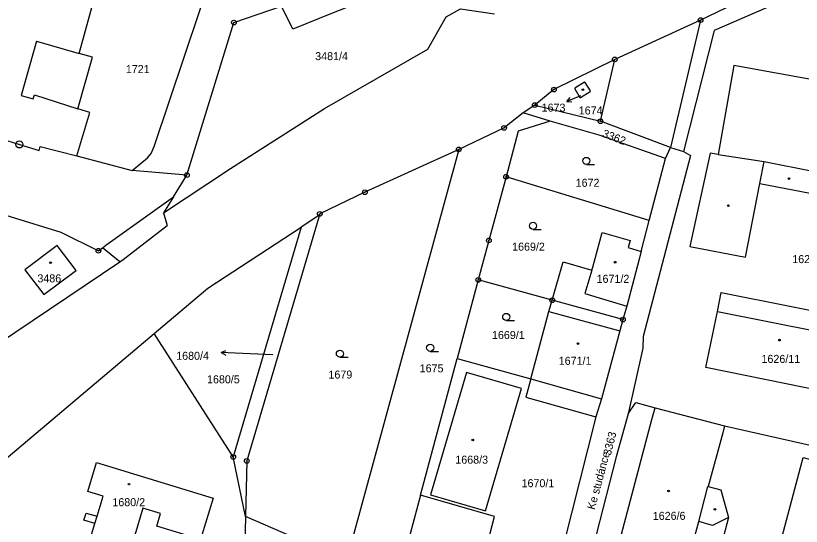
# Model space of a CAD drawing. Extents: x -733394 to -722299, y -1082822 to -1075049.
# Drawn here: x -728487.1 to -728320.2, y -1078664.4 to -1078555.9 of the extents above; entities that cross this region are included whole.
import ezdxf

# ---------------------------------------------------------------- set-up
doc = ezdxf.new("R2010")
doc.units = 0
for name, color, linetype in [('Hranice parcel', 7, 'Continuous'), ('Parcelní čísla', 7, 'Continuous'), ('Pop  PČ popisy', 7, 'Continuous'), ('Vnitřní kresba', 7, 'Continuous'), ('Značky bodu BP', 7, 'Continuous'), ('Značky budov', 7, 'Continuous'), ('Značky kultur', 7, 'Continuous')]:
    doc.layers.add(name, color=color, linetype=linetype)

msp = doc.modelspace()

# ---------------------------------------------------------------- linework, layer by layer
at = {"layer": 'Hranice parcel'}
for p, q in [((-728376.82, -1078574.93), (-728379.28, -1078576.6)), ((-728376.82, -1078574.93), (-728362.85, -1078578.37)), ((-728373.55, -1078578.33), (-728379.28, -1078576.6)), ((-728347.99, -1078583.94), (-728362.85, -1078578.37)), ((-728349.05, -1078586.29), (-728347.99, -1078583.94)), ((-728347.99, -1078583.94), (-728345.22, -1078584.78)), ((-728474.08, -1078585.72), (-728462.32, -1078588.81)), ((-728392.96, -1078584.33), (-728415.86, -1078668.28)), ((-728352.48, -1078599.42), (-728349.05, -1078586.29)), ((-728450.73, -1078589.81), (-728462.32, -1078588.81)), ((-728453.59, -1078594.38), (-728450.73, -1078589.81)), ((-728352.48, -1078599.42), (-728382.91, -1078590.14)), ((-728426.46, -1078600.84), (-728440.88, -1078649.66)), ((-728354.2, -1078606.03), (-728352.48, -1078599.42)), ((-728388.81, -1078612.07), (-728393.3, -1078628.78)), ((-728373.11, -1078616.37), (-728388.81, -1078612.07)), ((-728358.07, -1078620.49), (-728373.11, -1078616.37)), ((-728358.07, -1078620.49), (-728358.72, -1078622.9)), ((-728542.39, -1078694.84), (-728457.68, -1078623.44)), ((-728440.88, -1078649.66), (-728457.68, -1078623.44)), ((-728401.08, -1078657.75), (-728393.3, -1078628.78)), ((-728393.3, -1078628.78), (-728377.64, -1078633.04)), ((-728351.25, -1078639.24), (-728336.47, -1078643.04)), ((-728363.81, -1078641.15), (-728371.89, -1078672.88)), ((-728438.26, -1078662.31), (-728440.88, -1078649.66)), ((-728438.26, -1078662.31), (-728438.59, -1078674.52)), ((-728416.76, -1078671.56), (-728438.26, -1078662.31))]:
    msp.add_line(p, q, dxfattribs=at)
for points in [[(-728230.11, -1078520.26), (-728230.74, -1078520.34), (-728242.7, -1078521.82), (-728266.54, -1078528.13), (-728322.56, -1078547.71), (-728341.58, -1078556.87), (-728347.99, -1078583.94)], [(-728230.93, -1078524.07), (-728237.46, -1078524.35), (-728242.39, -1078525.27), (-728247.31, -1078526.52), (-728266.64, -1078531.59), (-728294.86, -1078541.32), (-728309.56, -1078546.43), (-728338.71, -1078559.06), (-728345.22, -1078584.78)], [(-728462.32, -1078588.81), (-728459.1, -1078586.13), (-728458.34, -1078585.19), (-728457.69, -1078583.75), (-728444.77, -1078545.25), (-728444.27, -1078543.76)], [(-728474.08, -1078585.72), (-728471.35, -1078576.53), (-728473.87, -1078575.72), (-728470.74, -1078564.78), (-728473.57, -1078563.97), (-728469.21, -1078547.98)], [(-728409.65, -1078551.34), (-728419.64, -1078555.34), (-728428.21, -1078558.77), (-728430.6, -1078553.89)], [(-728450.73, -1078589.81), (-728440.74, -1078557.4), (-728430.6, -1078553.89)], [(-728453.59, -1078594.38), (-728455.69, -1078597.79), (-728441.48, -1078588.38), (-728421.45, -1078575.68), (-728399.5, -1078563.04), (-728395.62, -1078556.16), (-728392.6, -1078554.5), (-728385.37, -1078555.52)], [(-728362.85, -1078578.37), (-728359.8, -1078565.22), (-728372.74, -1078571.64), (-728376.82, -1078574.93)], [(-728293.96, -1078574.49), (-728298.68, -1078573.75), (-728298.55, -1078573.02), (-728334.55, -1078566.49), (-728337.84, -1078585.43), (-728339.57, -1078585.13), (-728343.83, -1078604.94), (-728332.02, -1078607.25), (-728328.96, -1078591.6), (-728318.3, -1078593.67), (-728304.82, -1078595.98), (-728304.67, -1078595.2), (-728303.53, -1078595.42), (-728306.16, -1078608.8), (-728300.06, -1078609.85)], [(-728367.21, -1078573.31), (-728367.08, -1078573.35), (-728365.01, -1078572.06), (-728364.99, -1078571.91), (-728366.11, -1078570.11), (-728366.26, -1078570.09), (-728368.3, -1078571.35), (-728368.33, -1078571.49), (-728367.21, -1078573.31)], [(-728379.28, -1078576.6), (-728383.32, -1078579.77), (-728392.96, -1078584.33)], [(-728373.55, -1078578.33), (-728380.32, -1078580.46), (-728382.91, -1078590.14)], [(-728349.05, -1078586.29), (-728363.16, -1078581.29), (-728373.55, -1078578.33)], [(-728498.45, -1078579.5), (-728486.3, -1078583.29), (-728482.11, -1078584.58), (-728481.87, -1078583.71), (-728474.08, -1078585.72)], [(-728392.96, -1078584.33), (-728412.9, -1078593.45), (-728422.5, -1078598.03)], [(-728345.22, -1078584.78), (-728343.75, -1078585.64), (-728353.78, -1078624.11), (-728353.87, -1078626.54), (-728357, -1078640.52)], [(-728382.91, -1078590.14), (-728386.55, -1078603.68), (-728388.81, -1078612.07)], [(-728503.89, -1078596.25), (-728503.19, -1078594.19), (-728497.41, -1078595.88), (-728496.25, -1078596.22), (-728489.17, -1078598.3), (-728488.05, -1078598.65), (-728477.47, -1078601.9), (-728469.52, -1078605.87), (-728468.63, -1078605.23), (-728467.92, -1078604.71), (-728467.42, -1078604.36), (-728453.59, -1078594.38)], [(-728422.5, -1078598.03), (-728438, -1078650.51), (-728438.26, -1078662.31)], [(-728422.5, -1078598.03), (-728423.09, -1078598.63), (-728426.46, -1078600.84)], [(-728457.68, -1078623.44), (-728446.27, -1078613.83), (-728426.46, -1078600.84)], [(-728373.11, -1078616.37), (-728370.8, -1078608.23), (-728364.67, -1078609.99), (-728364.48, -1078609.36), (-728362.48, -1078601.97), (-728356.54, -1078603.66), (-728357, -1078605.2), (-728354.2, -1078606.03)], [(-728485.15, -1078609.92), (-728481.11, -1078615.15), (-728474.48, -1078610.19), (-728474.26, -1078610.03), (-728478.3, -1078604.78), (-728485.15, -1078609.92)], [(-728354.2, -1078606.03), (-728355.75, -1078611.96), (-728357.28, -1078617.6), (-728358.07, -1078620.49)], [(-728337.21, -1078614.7), (-728307.67, -1078620.58), (-728308.48, -1078624.65), (-728310.86, -1078636.67), (-728340.45, -1078630.68), (-728338.02, -1078618.78), (-728337.21, -1078614.7)], [(-728377.64, -1078633.04), (-728373.79, -1078618.78), (-728373.11, -1078616.37)], [(-728358.72, -1078622.9), (-728362.63, -1078637.31), (-728363.81, -1078641.15)], [(-728387.25, -1078661.12), (-728379.6, -1078635.12), (-728391.28, -1078631.69), (-728398.93, -1078657.68), (-728387.25, -1078661.12)], [(-728377.64, -1078633.04), (-728378.7, -1078636.95), (-728363.81, -1078641.15)], [(-728336.47, -1078643.04), (-728336.87, -1078644.54), (-728339.95, -1078655.97), (-728337.3, -1078656.68), (-728335.66, -1078662.52), (-728340.53, -1078681.07), (-728346.29, -1078679.55), (-728346.34, -1078679.74), (-728360.99, -1078675.94), (-728351.91, -1078641.74), (-728351.25, -1078639.24)], [(-728357, -1078640.52), (-728355.31, -1078638.07), (-728351.25, -1078639.24)], [(-728357, -1078640.52), (-728359.5, -1078649.67), (-728368.09, -1078683.04), (-728369.08, -1078687.13)], [(-728336.47, -1078643.04), (-728295.97, -1078652.16), (-728298.35, -1078662.3)], [(-728445.14, -1078658.38), (-728447.8, -1078667.16), (-728457.1, -1078664.37), (-728456.34, -1078661.7), (-728460.06, -1078660.52), (-728464.04, -1078673.95), (-728472.54, -1078671.32), (-728470.27, -1078663.77), (-728472.58, -1078663.08), (-728472.12, -1078661.57), (-728469.81, -1078662.26), (-728468.53, -1078658), (-728471.75, -1078657), (-728469.92, -1078650.87), (-728445.14, -1078658.38)], [(-728319.81, -1078649.79), (-728305.6, -1078653.62), (-728315.31, -1078693.65), (-728330.5, -1078689.97), (-728319.81, -1078649.79)], [(-728401.08, -1078657.75), (-728403.29, -1078665.96), (-728404.08, -1078669.03)], [(-728387.35, -1078669.93), (-728385.36, -1078662.33), (-728401.08, -1078657.75)]]:
    msp.add_lwpolyline(points, dxfattribs=at)
at = {"layer": 'Pop  PČ popisy'}
for p, q in [((-728367.24, -1078573.02), (-728370.02, -1078574.14)), ((-728370.02, -1078574.14), (-728369.28, -1078573.31)), ((-728370.02, -1078574.14), (-728368.91, -1078574.23)), ((-728367.09, -1078572.96), (-728367.24, -1078573.02)), ((-728443.44, -1078627.51), (-728442.42, -1078627.04)), ((-728440.44, -1078627.61), (-728443.44, -1078627.51)), ((-728443.44, -1078627.51), (-728442.46, -1078628.04)), ((-728432.49, -1078627.95), (-728440.44, -1078627.61))]:
    msp.add_line(p, q, dxfattribs=at)
at = {"layer": 'Vnitřní kresba'}
for p, q in [((-728341.58, -1078556.87), (-728359.8, -1078565.22)), ((-728482.65, -1078561.36), (-728485.9, -1078572.88)), ((-728482.65, -1078561.36), (-728473.57, -1078563.97)), ((-728485.9, -1078572.88), (-728483.35, -1078573.63)), ((-728483.35, -1078573.63), (-728483.09, -1078572.75)), ((-728483.09, -1078572.75), (-728473.87, -1078575.72)), ((-728337.84, -1078585.43), (-728328.04, -1078586.93)), ((-728328.96, -1078591.6), (-728328.04, -1078586.93)), ((-728328.04, -1078586.93), (-728317.39, -1078589.02)), ((-728455.69, -1078597.79), (-728454.88, -1078600.53)), ((-728464.26, -1078607.69), (-728454.88, -1078600.53)), ((-728464.98, -1078608.24), (-728468.63, -1078605.23)), ((-728499.96, -1078631.73), (-728464.98, -1078608.24)), ((-728464.98, -1078608.24), (-728464.26, -1078607.69)), ((-728364.67, -1078609.99), (-728366.15, -1078614.97)), ((-728366.15, -1078614.97), (-728357.28, -1078617.6)), ((-728373.79, -1078618.78), (-728358.72, -1078622.9)), ((-728338.02, -1078618.78), (-728308.48, -1078624.65)), ((-728377.64, -1078633.04), (-728362.63, -1078637.31)), ((-728341.97, -1078663.37), (-728340.05, -1078655.94)), ((-728340.05, -1078655.94), (-728339.95, -1078655.97)), ((-728470.27, -1078663.77), (-728469.81, -1078662.26)), ((-728335.66, -1078662.52), (-728339.07, -1078664.2)), ((-728346.29, -1078679.55), (-728341.97, -1078663.37)), ((-728339.07, -1078664.2), (-728341.97, -1078663.37))]:
    msp.add_line(p, q, dxfattribs=at)
at = {"layer": 'Značky bodu BP'}
for centre, radius in [((-728440.74, -1078557.4), 0.5), ((-728440.74, -1078557.4), 0.0303), ((-728341.58, -1078556.87), 0.5), ((-728341.58, -1078556.87), 0.0303), ((-728359.8, -1078565.22), 0.5), ((-728359.8, -1078565.22), 0.0303), ((-728372.74, -1078571.64), 0.5), ((-728372.74, -1078571.64), 0.0303), ((-728376.82, -1078574.93), 0.5), ((-728376.82, -1078574.93), 0.0303), ((-728362.85, -1078578.37), 0.5), ((-728362.85, -1078578.37), 0.0303), ((-728383.32, -1078579.77), 0.5), ((-728383.32, -1078579.77), 0.0303), ((-728486.3, -1078583.29), 0.75), ((-728486.3, -1078583.29), 0.03), ((-728392.96, -1078584.33), 0.5), ((-728392.96, -1078584.33), 0.0303), ((-728450.73, -1078589.81), 0.5), ((-728450.73, -1078589.81), 0.0303), ((-728382.91, -1078590.14), 0.5), ((-728382.91, -1078590.14), 0.0303), ((-728412.9, -1078593.45), 0.5), ((-728412.9, -1078593.45), 0.0303), ((-728422.5, -1078598.03), 0.5), ((-728422.5, -1078598.03), 0.0303), ((-728386.55, -1078603.68), 0.5), ((-728386.55, -1078603.68), 0.0303), ((-728469.52, -1078605.87), 0.5), ((-728469.52, -1078605.87), 0.0303), ((-728388.81, -1078612.07), 0.5), ((-728388.81, -1078612.07), 0.0303), ((-728373.11, -1078616.37), 0.5), ((-728373.11, -1078616.37), 0.0303), ((-728358.07, -1078620.49), 0.5), ((-728358.07, -1078620.49), 0.0303), ((-728440.88, -1078649.66), 0.5), ((-728440.88, -1078649.66), 0.0303), ((-728438, -1078650.51), 0.5), ((-728438, -1078650.51), 0.0303)]:
    msp.add_circle(centre, radius, dxfattribs=at)
at = {"layer": 'Značky budov'}
for centre in [(-728366.59, -1078571.64), (-728322.78, -1078590.53), (-728335.67, -1078596.3), (-728479.68, -1078608.39), (-728359.74, -1078608.3), (-728367.64, -1078625.58), (-728324.83, -1078624.85), (-728389.97, -1078646.06), (-728463.03, -1078655.44), (-728348.39, -1078656.91), (-728338.55, -1078660.77)]:
    msp.add_circle(centre, 0.175, dxfattribs=at)
at = {"layer": 'Značky kultur'}
for p, q in [((-728365.85, -1078587.53), (-728364.1, -1078587.53)), ((-728377.17, -1078601.32), (-728375.42, -1078601.32)), ((-728382.87, -1078620.66), (-728381.12, -1078620.66)), ((-728399.03, -1078627.23), (-728397.28, -1078627.23)), ((-728418.21, -1078628.49), (-728416.46, -1078628.49))]:
    msp.add_line(p, q, dxfattribs=at)
for centre in [(-728365.85, -1078586.78), (-728377.17, -1078600.57), (-728382.87, -1078619.91), (-728399.03, -1078626.48), (-728418.21, -1078627.74)]:
    msp.add_circle(centre, 0.75, dxfattribs=at)

# ---------------------------------------------------------------- texts
at = {"layer": 'Parcelní čísla'}
for s, p in [('3481/4', (-728423.46, -1078565.38)), ('1721', (-728463.69, -1078568.12)), ('1673', (-728375.35, -1078576.32)), ('1674', (-728367.46, -1078576.92)), ('1672', (-728368.12, -1078592.28)), ('1669/2', (-728381.62, -1078605.85)), ('1626/1', (-728322.1, -1078608.49)), ('3486', (-728482.48, -1078612.58)), ('1671/2', (-728363.67, -1078612.68)), ('1669/1', (-728385.9, -1078624.61)), ('1680/4', (-728452.99, -1078629.03)), ('1671/1', (-728371.72, -1078630.09)), ('1626/11', (-728328.64, -1078629.69)), ('1675', (-728401.26, -1078631.69)), ('1680/5', (-728446.44, -1078634.02)), ('1679', (-728420.64, -1078633.01)), ('1668/3', (-728393.69, -1078651.09)), ('1670/1', (-728379.61, -1078656.09)), ('1680/2', (-728466.55, -1078660.12)), ('1626/6', (-728351.74, -1078663.02))]:
    msp.add_text(s, height=1.7, dxfattribs=at).set_placement(p)
for s, rotation, p in [('3362', 339, (-728362.6, -1078581.62)), ('3363', 76, (-728360.66, -1078649.46))]:
    msp.add_text(s, height=1.7, rotation=rotation, dxfattribs=at).set_placement(p)
at = {"layer": 'Pop  PČ popisy'}
msp.add_text('Ke studánce', height=1.7, rotation=75, dxfattribs=at).set_placement((-728364.08, -1078660.98))

doc.saveas('drawing.dxf')
